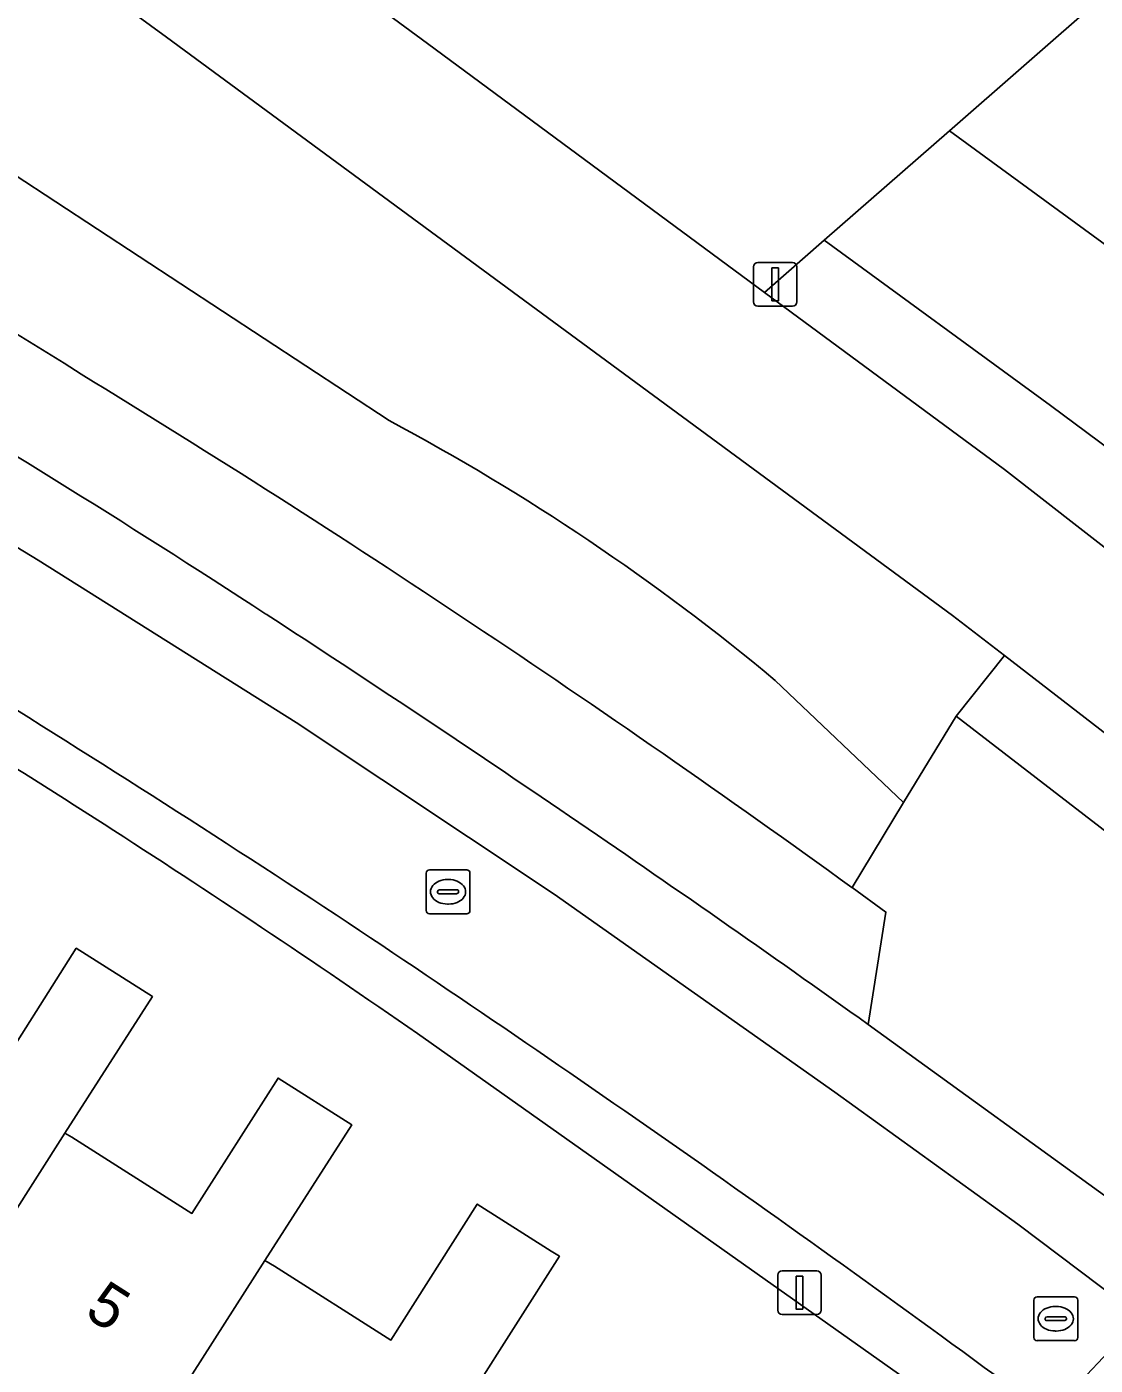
# Model space of a CAD drawing. Extents: x 158472 to 159562, y 388525 to 389606.
# Drawn here: x 159120.99 to 159145.35, y 389307.85 to 389338.37 of the extents above; entities that cross this region are included whole.
import ezdxf

# ---------------------------------------------------------------- set-up
doc = ezdxf.new("R2010")
doc.units = 0
for name, color, linetype in [('IMGEO_Erf', 7, 'Continuous'), ('IMGEO_Fietspad_gesloten', 7, 'Continuous'), ('IMGEO_Groenvoorziening', 7, 'Continuous'), ('IMGEO_Kolk', 7, 'Continuous'), ('IMGEO_Lichtmast', 7, 'Continuous'), ('IMGEO_Loofbos', 7, 'Continuous'), ('IMGEO_Pand', 7, 'Continuous'), ('IMGEO_Pand_nummerreeks', 7, 'Continuous'), ('IMGEO_Parkeervlak_open', 7, 'Continuous'), ('IMGEO_Rijbaan_lokaal_open', 7, 'Continuous'), ('IMGEO_Voetpad_open', 7, 'Continuous')]:
    doc.layers.add(name, color=color, linetype=linetype)

msp = doc.modelspace()

# ---------------------------------------------------------------- linework, layer by layer
at = {"layer": 'IMGEO_Erf'}
for points in [[(159100.953, 389331.442), (159096.16, 389328.761), (159098.682, 389327.158), (159099.03, 389327.706), (159103.662, 389324.762), (159106.48, 389322.971), (159108.477, 389326.113), (159110.227, 389325.002), (159108.2, 389321.83), (159108.36, 389321.76), (159111.088, 389320.025), (159113.076, 389323.152), (159114.762, 389322.08), (159112.75, 389318.93), (159112.932, 389318.833), (159115.646, 389317.108), (159117.636, 389320.24), (159119.32, 389319.17), (159117.31, 389316.04), (159117.532, 389315.898), (159120.138, 389314.241), (159122.119, 389317.357), (159123.856, 389316.254), (159121.86, 389313.14)], [(159121.86, 389313.14), (159122.015, 389313.052), (159124.756, 389311.31), (159126.719, 389314.398), (159128.401, 389313.328), (159126.42, 389310.24), (159126.64, 389310.107), (159129.291, 389308.422), (159131.262, 389311.524), (159132.949, 389310.451), (159133.135, 389310.333), (159131.148, 389307.207), (159135.918, 389304.175), (159135.352, 389303.285), (159137.753, 389301.759), (159134.48, 389296.609), (159143.461, 389305.811), (159129.899, 389315.414)]]:
    msp.add_lwpolyline(points, dxfattribs=at)
msp.add_arc((158988.879, 389111.932), 247.571, 55.27678, 59.25397, dxfattribs=at)
at = {"layer": 'IMGEO_Fietspad_gesloten'}
msp.add_lwpolyline([(159081.056, 389368.853), (159106.39, 389351.12), (159116.115, 389344.018), (159124.177, 389338.131), (159142.095, 389324.945), (159143.278, 389324.031), (159153.546, 389316.098), (159154.212, 389316.829), (159150.359, 389320.034), (159151.015, 389320.833), (159154.919, 389317.602), (159155.783, 389318.538), (159143.282, 389328.272), (159137.812, 389332.31), (159130.123, 389337.986), (159106.525, 389355.35), (159089.561, 389367.215)], dxfattribs=at)
at = {"layer": 'IMGEO_Groenvoorziening'}
for points in [[(159129.25, 389329.388), (159113.098, 389339.992), (159107.088, 389343.938), (159093.539, 389350.953)], [(159138.054, 389323.465), (159140.981, 389320.678), (159142.178, 389322.648), (159143.278, 389324.031), (159142.095, 389324.945), (159124.177, 389338.131), (159116.115, 389344.018), (159113.098, 389339.992), (159129.25, 389329.388)], [(159139.804, 389318.742), (159140.981, 389320.678), (159138.054, 389323.465)]]:
    msp.add_lwpolyline(points, dxfattribs=at)
for points in [[(159148.989, 389342.095), (159142.023, 389335.997), (159146.49, 389332.739), (159152.928, 389327.854), (159153.127, 389327.697), (159156.704, 389331.566), (159154.834, 389333.723), (159154.713, 389333.897)], [(159146.49, 389332.739), (159142.023, 389335.997), (159139.172, 389333.501), (159144.332, 389329.734), (159149.563, 389325.844), (159150.575, 389325.054), (159151.957, 389323.974), (159155.613, 389321.026), (159156.933, 389319.795), (159157.553, 389320.472), (159157.68, 389320.609), (159151.446, 389325.879), (159153.127, 389327.697), (159152.928, 389327.854)], [(159144.332, 389329.734), (159139.172, 389333.501), (159137.812, 389332.31), (159143.282, 389328.272), (159155.783, 389318.538), (159156.933, 389319.795), (159155.613, 389321.026), (159151.957, 389323.974), (159150.575, 389325.054), (159149.563, 389325.844)], [(159152.398, 389314.847), (159153.546, 389316.098), (159143.278, 389324.031), (159142.178, 389322.648), (159150.929, 389315.899), (159149.663, 389314.423), (159146.135, 389311.304), (159147.629, 389310.223), (159150.948, 389313.157)], [(159146.135, 389311.304), (159149.663, 389314.423), (159150.929, 389315.899), (159142.178, 389322.648), (159140.981, 389320.678), (159139.804, 389318.742), (159140.577, 389318.181), (159140.176, 389315.616)]]:
    msp.add_lwpolyline(points, close=True, dxfattribs=at)
for centre, radius, start, end in [((159028.275, 389181.143), 176.411, 57.81731, 62.63446), ((158979.623, 389097.391), 273.229, 54.10858, 58.53688), ((159104.928, 389283.73), 51.732, 50.1824, 61.9552), ((159104.928, 389283.73), 51.732, 50.1824, 61.9552)]:
    msp.add_arc(centre, radius, start, end, dxfattribs=at)
at = {"layer": 'IMGEO_Kolk'}
for p, q in [((159130.094, 389318.218), (159130.094, 389319.07)), ((159130.169, 389319.144), (159131.021, 389319.144)), ((159131.095, 389319.07), (159131.095, 389318.218)), ((159130.582, 389318.924), (159130.607, 389318.924)), ((159130.353, 389318.638), (159130.353, 389318.65)), ((159130.791, 389318.601), (159130.393, 389318.601)), ((159130.396, 389318.687), (159130.794, 389318.687)), ((159130.837, 389318.65), (159130.837, 389318.638)), ((159131.021, 389318.144), (159130.169, 389318.144)), ((159130.605, 389318.364), (159130.58, 389318.364)), ((159143.948, 389308.483), (159143.948, 389309.335)), ((159144.023, 389309.409), (159144.875, 389309.409)), ((159144.949, 389309.335), (159144.949, 389308.483)), ((159144.25, 389308.952), (159144.648, 389308.952)), ((159144.436, 389309.189), (159144.461, 389309.189)), ((159144.207, 389308.903), (159144.207, 389308.915)), ((159144.645, 389308.866), (159144.247, 389308.866)), ((159144.691, 389308.915), (159144.691, 389308.903)), ((159144.875, 389308.409), (159144.023, 389308.409)), ((159144.459, 389308.629), (159144.434, 389308.629))]:
    msp.add_line(p, q, dxfattribs=at)
for points in [[(159130.094, 389318.218), (159130.094, 389319.07)], [(159130.169, 389319.144), (159131.021, 389319.144)], [(159131.095, 389319.07), (159131.095, 389318.218)], [(159131.021, 389318.144), (159130.169, 389318.144)], [(159143.948, 389308.483), (159143.948, 389309.335)], [(159144.023, 389309.409), (159144.875, 389309.409)], [(159144.949, 389309.335), (159144.949, 389308.483)], [(159144.875, 389308.409), (159144.023, 389308.409)]]:
    msp.add_lwpolyline(points, dxfattribs=at)
for centre, radius, start, end in [((159130.171, 389319.068), 0.0765, 91.552, 178.448), ((159130.171, 389319.068), 0.0765, 91.552, 178.448), ((159131.019, 389319.068), 0.0765, 1.552, 88.448), ((159131.019, 389319.068), 0.0765, 1.552, 88.448), ((159130.393, 389318.647), 0.0403, 85.8775, 175.7526), ((159130.39, 389318.637), 0.0366, 178.938, 274.7102), ((159130.794, 389318.644), 0.043, 264.8664, 352.4533), ((159130.798, 389318.649), 0.0386, 1.7309, 96.639), ((159130.171, 389318.22), 0.0765, 181.552, 268.448), ((159130.171, 389318.22), 0.0765, 181.552, 268.448), ((159131.019, 389318.22), 0.0765, 271.552, 358.448), ((159131.019, 389318.22), 0.0765, 271.552, 358.448), ((159144.025, 389309.333), 0.0765, 91.552, 178.448), ((159144.025, 389309.333), 0.0765, 91.552, 178.448), ((159144.873, 389309.333), 0.0765, 1.552, 88.448), ((159144.873, 389309.333), 0.0765, 1.552, 88.448), ((159144.247, 389308.912), 0.0403, 85.8775, 175.7526), ((159144.652, 389308.914), 0.0386, 1.7309, 96.639), ((159144.244, 389308.902), 0.0366, 178.938, 274.7102), ((159144.648, 389308.909), 0.043, 264.8664, 352.4533), ((159144.025, 389308.485), 0.0765, 181.552, 268.448), ((159144.025, 389308.485), 0.0765, 181.552, 268.448), ((159144.873, 389308.485), 0.0765, 271.552, 358.448), ((159144.873, 389308.485), 0.0765, 271.552, 358.448)]:
    msp.add_arc(centre, radius, start, end, dxfattribs=at)
for centre, major_axis, ratio, start_param, end_param in [((159130.581, 389318.644), (-0.387, 0.002), 0.722429, 4.712389, 7.853982), ((159130.606, 389318.644), (-0.39, 0.002), 0.717154, 1.570796, 4.712389), ((159144.435, 389308.909), (-0.387, 0.002), 0.722429, 4.712389, 7.853982), ((159144.46, 389308.909), (-0.39, 0.002), 0.717154, 1.570796, 4.712389)]:
    msp.add_ellipse(centre, major_axis=major_axis, ratio=ratio, start_param=start_param, end_param=end_param, dxfattribs=at)
at = {"layer": 'IMGEO_Lichtmast'}
for p, q in [((159137.558, 389332.095), (159137.558, 389332.895)), ((159137.558, 389332.895), (159137.558, 389332.095)), ((159137.658, 389332.995), (159138.448, 389332.995)), ((159138.448, 389332.995), (159137.658, 389332.995)), ((159138.548, 389332.895), (159138.548, 389332.095)), ((159138.548, 389332.095), (159138.548, 389332.895)), ((159138.448, 389331.995), (159137.658, 389331.995)), ((159137.658, 389331.995), (159138.448, 389331.995)), ((159138.11, 389309.103), (159138.11, 389309.903)), ((159138.11, 389309.903), (159138.11, 389309.103)), ((159138.21, 389310.003), (159139, 389310.003)), ((159139, 389310.003), (159138.21, 389310.003)), ((159139.1, 389309.903), (159139.1, 389309.103)), ((159139.1, 389309.103), (159139.1, 389309.903)), ((159139, 389309.003), (159138.21, 389309.003)), ((159138.21, 389309.003), (159139, 389309.003))]:
    msp.add_line(p, q, dxfattribs=at)
for points in [[(159137.978, 389332.87), (159138.128, 389332.87), (159138.128, 389332.12), (159137.978, 389332.12), (159137.978, 389332.87)], [(159138.53, 389309.878), (159138.68, 389309.878), (159138.68, 389309.128), (159138.53, 389309.128), (159138.53, 389309.878)]]:
    msp.add_lwpolyline(points, dxfattribs=at)
for centre, start, end in [((159137.658, 389332.895), 90, 180), ((159137.658, 389332.895), 90, 180), ((159138.448, 389332.895), 0, 90), ((159138.448, 389332.895), 360, 90), ((159137.658, 389332.095), 180, 270), ((159137.658, 389332.095), 180, 270), ((159138.448, 389332.095), 270, 0), ((159138.448, 389332.095), 270, 0), ((159138.21, 389309.903), 90, 180), ((159138.21, 389309.903), 90, 180), ((159139, 389309.903), 0, 90), ((159139, 389309.903), 360, 90), ((159138.21, 389309.103), 180, 270), ((159138.21, 389309.103), 180, 270), ((159139, 389309.103), 270, 0), ((159139, 389309.103), 270, 0)]:
    msp.add_arc(centre, 0.1, start, end, dxfattribs=at)
at = {"layer": 'IMGEO_Loofbos'}
msp.add_lwpolyline([(159167.55, 389425.045), (159147.234, 389422.526), (159132.837, 389419.53), (159121.923, 389416.621), (159105.49, 389411.285), (159085.954, 389404.94), (159072.613, 389399.791), (159065.128, 389393.189), (159057.024, 389384.498), (159058.087, 389384.471), (159061.191, 389383.7), (159064.668, 389382.521), (159068.025, 389381.035), (159071.236, 389379.256), (159089.561, 389367.215), (159106.525, 389355.35), (159130.123, 389337.986), (159137.812, 389332.31), (159139.172, 389333.501), (159142.023, 389335.997), (159148.989, 389342.095), (159150.252, 389343.201)], dxfattribs=at)
at = {"layer": 'IMGEO_Pand'}
for points in [[(159121.86, 389313.14), (159123.856, 389316.254), (159122.119, 389317.357), (159120.138, 389314.241), (159117.532, 389315.898), (159117.31, 389316.04), (159112.421, 389308.359), (159116.973, 389305.465)], [(159126.42, 389310.24), (159128.401, 389313.328), (159126.719, 389314.398), (159124.756, 389311.31), (159122.015, 389313.052), (159121.86, 389313.14), (159116.973, 389305.465), (159121.527, 389302.571)], [(159131.148, 389307.207), (159133.135, 389310.333), (159132.949, 389310.451), (159131.262, 389311.524), (159129.291, 389308.422), (159126.64, 389310.107), (159126.42, 389310.24), (159121.527, 389302.571), (159126.058, 389299.691), (159126.276, 389299.552)]]:
    msp.add_lwpolyline(points, close=True, dxfattribs=at)
at = {"layer": 'IMGEO_Parkeervlak_open'}
msp.add_lwpolyline([(159140.176, 389315.616), (159140.577, 389318.181), (159139.804, 389318.742)], dxfattribs=at)
for centre, radius, start, end in [((159028.275, 389181.143), 176.411, 57.81731, 62.63446), ((158996.364, 389125.739), 237.942, 56.85973, 62.37144), ((158979.623, 389097.391), 273.229, 54.10858, 58.53688), ((158918.298, 389004.876), 381.824, 54.47204, 56.96586)]:
    msp.add_arc(centre, radius, start, end, dxfattribs=at)
at = {"layer": 'IMGEO_Rijbaan_lokaal_open'}
msp.add_lwpolyline([(159144.292, 389306.713), (159146.399, 389308.944), (159143.581, 389311.064), (159139.412, 389314.077), (159133.012, 389318.593), (159127.134, 389322.506), (159121.25, 389326.204), (159117.16, 389328.692), (159110.614, 389332.504), (159106.212, 389334.884), (159103.765, 389336.207), (159103.555, 389336.199)], dxfattribs=at)
for centre, radius, start, end in [((158935.023, 389025.349), 350.67, 56.54896, 60.03136), ((158914.096, 388996.019), 386.68, 53.46487, 56.35726)]:
    msp.add_arc(centre, radius, start, end, dxfattribs=at)
at = {"layer": 'IMGEO_Voetpad_open'}
for points in [[(159067.817, 389318.13), (159099.835, 389335.703), (159100.178, 389336.065), (159103.555, 389336.199), (159103.765, 389336.207), (159106.212, 389334.884), (159110.614, 389332.504), (159117.16, 389328.692), (159121.25, 389326.204), (159127.134, 389322.506), (159133.012, 389318.593), (159139.412, 389314.077), (159143.581, 389311.064), (159146.399, 389308.944), (159147.629, 389310.223), (159146.135, 389311.304), (159140.176, 389315.616)], [(159129.899, 389315.414), (159143.461, 389305.811), (159144.292, 389306.713)]]:
    msp.add_lwpolyline(points, dxfattribs=at)
for centre, radius, start, end in [((158996.364, 389125.739), 237.942, 56.85973, 62.37144), ((158935.023, 389025.349), 350.67, 56.54896, 60.03136), ((158918.298, 389004.876), 381.824, 54.47204, 56.96586), ((158988.879, 389111.932), 247.571, 55.27678, 59.25397), ((158914.096, 388996.019), 386.68, 53.46487, 56.35726)]:
    msp.add_arc(centre, radius, start, end, dxfattribs=at)

# ---------------------------------------------------------------- texts
at = {"layer": 'IMGEO_Pand_nummerreeks'}
msp.add_text('5', height=1, rotation=327.4331, dxfattribs=at).set_placement((159122.278, 389308.98))

doc.saveas('drawing.dxf')
